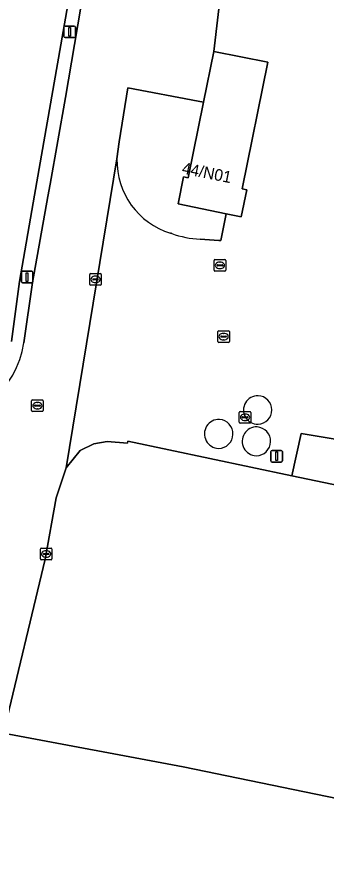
# Model space of a CAD drawing. Extents: x 157692 to 159674, y 381452 to 383291.
# Drawn here: x 158699.7 to 158726.4, y 382852.3 to 382924.5 of the extents above; entities that cross this region are included whole.
import ezdxf

# ---------------------------------------------------------------- set-up
doc = ezdxf.new("R2010")
doc.units = 0
for name, color, linetype in [('IMGEO_Groenvoorziening', 7, 'Continuous'), ('IMGEO_Kademuur', 7, 'Continuous'), ('IMGEO_Kolk', 7, 'Continuous'), ('IMGEO_Lichtmast', 7, 'Continuous'), ('IMGEO_Opslagtank', 7, 'Continuous'), ('IMGEO_Pand', 7, 'Continuous'), ('IMGEO_Pand_nummerreeks', 7, 'Continuous'), ('IMGEO_Parkeervlak_open', 7, 'Continuous'), ('IMGEO_Rijbaan_lokaal_open', 7, 'Continuous'), ('IMGEO_Rioolput', 7, 'Continuous'), ('IMGEO_Terreindeel_open', 7, 'Continuous'), ('IMGEO_Voetpad_open', 7, 'Continuous'), ('IMGEO_Waterloop', 7, 'Continuous')]:
    doc.layers.add(name, color=color, linetype=linetype)

msp = doc.modelspace()

# ---------------------------------------------------------------- linework, layer by layer
at = {"layer": 'IMGEO_Groenvoorziening'}
msp.add_lwpolyline([(158699.231, 382896.451), (158699.925, 382901.64), (158701.226, 382909.076), (158709.153, 382954.397), (158708.165, 382955.781), (158710.342, 382968.089), (158711.711, 382969.025), (158711.872, 382969.135), (158712.191, 382971.258), (158717.061, 382998.629)], dxfattribs=at)
at = {"layer": 'IMGEO_Kademuur'}
msp.add_lwpolyline([(159081.738, 382786.108), (158971.559, 382808.727), (158891.125, 382825.279), (158889.455, 382823.657), (158714.041, 382859.777), (158698.558, 382862.688), (158698.381, 382861.8), (158697.19, 382855.841), (158679.569, 382859.717), (158677.661, 382860.108), (158670.723, 382861.53), (158668.832, 382861.918), (158667.38, 382862.293), (158665.511, 382861.642), (158662.446, 382860.748), (158661.871, 382860.662), (158660.585, 382860.422), (158659.568, 382860.432), (158658.719, 382860.474), (158657.835, 382860.627), (158656.023, 382861.029), (158652.412, 382861.772)], dxfattribs=at)
at = {"layer": 'IMGEO_Kolk'}
for p, q in [((158705.983, 382901.386), (158705.983, 382902.238)), ((158706.058, 382902.312), (158706.91, 382902.312)), ((158706.471, 382902.092), (158706.496, 382902.092)), ((158706.984, 382902.238), (158706.984, 382901.386)), ((158706.242, 382901.806), (158706.242, 382901.818)), ((158706.68, 382901.769), (158706.282, 382901.769)), ((158706.285, 382901.855), (158706.683, 382901.855)), ((158706.494, 382901.532), (158706.469, 382901.532)), ((158706.726, 382901.818), (158706.726, 382901.806)), ((158706.91, 382901.312), (158706.058, 382901.312)), ((158718.881, 382889.498), (158718.881, 382890.35)), ((158718.956, 382890.424), (158719.808, 382890.424)), ((158719.14, 382889.918), (158719.14, 382889.93)), ((158719.578, 382889.881), (158719.18, 382889.881)), ((158719.183, 382889.967), (158719.581, 382889.967)), ((158719.369, 382890.204), (158719.394, 382890.204)), ((158719.624, 382889.93), (158719.624, 382889.918)), ((158719.882, 382890.35), (158719.882, 382889.498)), ((158719.808, 382889.424), (158718.956, 382889.424)), ((158719.392, 382889.644), (158719.367, 382889.644)), ((158701.726, 382877.713), (158701.726, 382878.565)), ((158701.801, 382878.639), (158702.653, 382878.639)), ((158702.214, 382878.419), (158702.239, 382878.419)), ((158702.727, 382878.565), (158702.727, 382877.713)), ((158702.653, 382877.639), (158701.801, 382877.639)), ((158701.985, 382878.133), (158701.985, 382878.145)), ((158702.423, 382878.096), (158702.025, 382878.096)), ((158702.028, 382878.182), (158702.426, 382878.182)), ((158702.237, 382877.859), (158702.212, 382877.859)), ((158702.469, 382878.145), (158702.469, 382878.133))]:
    msp.add_line(p, q, dxfattribs=at)
for points in [[(158705.983, 382901.386), (158705.983, 382902.238)], [(158706.058, 382902.312), (158706.91, 382902.312)], [(158706.984, 382902.238), (158706.984, 382901.386)], [(158706.91, 382901.312), (158706.058, 382901.312)], [(158718.881, 382889.498), (158718.881, 382890.35)], [(158718.956, 382890.424), (158719.808, 382890.424)], [(158719.882, 382890.35), (158719.882, 382889.498)], [(158719.808, 382889.424), (158718.956, 382889.424)], [(158701.726, 382877.713), (158701.726, 382878.565)], [(158701.801, 382878.639), (158702.653, 382878.639)], [(158702.727, 382878.565), (158702.727, 382877.713)], [(158702.653, 382877.639), (158701.801, 382877.639)]]:
    msp.add_lwpolyline(points, dxfattribs=at)
for centre, radius, start, end in [((158706.06, 382902.236), 0.0765, 91.55205, 178.44795), ((158706.06, 382902.236), 0.0765, 91.55205, 178.44795), ((158706.908, 382902.236), 0.0765, 1.55205, 88.44795), ((158706.908, 382902.236), 0.0765, 1.55205, 88.44795), ((158706.06, 382901.388), 0.0765, 181.55205, 268.44795), ((158706.06, 382901.388), 0.0765, 181.55205, 268.44795), ((158706.282, 382901.815), 0.0403, 85.87752, 175.75265), ((158706.279, 382901.805), 0.0366, 178.93798, 274.71019), ((158706.683, 382901.812), 0.043, 264.86636, 352.45326), ((158706.687, 382901.817), 0.0386, 1.73085, 96.63898), ((158706.908, 382901.388), 0.0765, 271.55205, 358.44795), ((158706.908, 382901.388), 0.0765, 271.55205, 358.44795), ((158718.958, 382890.348), 0.0765, 91.55205, 178.44795), ((158718.958, 382890.348), 0.0765, 91.55205, 178.44795), ((158719.18, 382889.927), 0.0403, 85.87752, 175.75265), ((158719.177, 382889.917), 0.0366, 178.93798, 274.71019), ((158719.581, 382889.924), 0.043, 264.86636, 352.45326), ((158719.585, 382889.929), 0.0386, 1.73085, 96.63898), ((158719.806, 382890.348), 0.0765, 1.55205, 88.44795), ((158719.806, 382890.348), 0.0765, 1.55205, 88.44795), ((158718.958, 382889.5), 0.0765, 181.55205, 268.44795), ((158718.958, 382889.5), 0.0765, 181.55205, 268.44795), ((158719.806, 382889.5), 0.0765, 271.55205, 358.44795), ((158719.806, 382889.5), 0.0765, 271.55205, 358.44795), ((158701.803, 382878.563), 0.0765, 91.55205, 178.44795), ((158701.803, 382878.563), 0.0765, 91.55205, 178.44795), ((158702.651, 382878.563), 0.0765, 1.55205, 88.44795), ((158702.651, 382878.563), 0.0765, 1.55205, 88.44795), ((158701.803, 382877.715), 0.0765, 181.55205, 268.44795), ((158701.803, 382877.715), 0.0765, 181.55205, 268.44795), ((158702.025, 382878.142), 0.0403, 85.87752, 175.75265), ((158702.022, 382878.132), 0.0366, 178.93798, 274.71019), ((158702.426, 382878.139), 0.043, 264.86636, 352.45326), ((158702.43, 382878.144), 0.0386, 1.73085, 96.63898), ((158702.651, 382877.715), 0.0765, 271.55205, 358.44795), ((158702.651, 382877.715), 0.0765, 271.55205, 358.44795)]:
    msp.add_arc(centre, radius, start, end, dxfattribs=at)
for centre, major_axis, ratio, start_param, end_param in [((158706.47, 382901.812), (-0.387, 0.002), 0.722429, 4.712389, 7.853982), ((158706.495, 382901.812), (-0.39, 0.002), 0.717154, 1.570796, 4.712389), ((158719.368, 382889.924), (-0.387, 0.002), 0.722429, 4.712389, 7.853982), ((158719.393, 382889.924), (-0.39, 0.002), 0.717154, 1.570796, 4.712389), ((158702.213, 382878.139), (-0.387, 0.002), 0.722429, 4.712389, 7.853982), ((158702.238, 382878.139), (-0.39, 0.002), 0.717154, 1.570796, 4.712389)]:
    msp.add_ellipse(centre, major_axis=major_axis, ratio=ratio, start_param=start_param, end_param=end_param, dxfattribs=at)
at = {"layer": 'IMGEO_Lichtmast'}
for p, q in [((158703.756, 382922.76), (158703.756, 382923.56)), ((158703.756, 382923.56), (158703.756, 382922.76)), ((158703.856, 382923.66), (158704.646, 382923.66)), ((158704.646, 382923.66), (158703.856, 382923.66)), ((158704.746, 382923.56), (158704.746, 382922.76)), ((158704.746, 382922.76), (158704.746, 382923.56)), ((158704.646, 382922.66), (158703.856, 382922.66)), ((158703.856, 382922.66), (158704.646, 382922.66)), ((158700.088, 382901.613), (158700.088, 382902.413)), ((158700.088, 382902.413), (158700.088, 382901.613)), ((158700.188, 382902.513), (158700.978, 382902.513)), ((158700.978, 382902.513), (158700.188, 382902.513)), ((158701.078, 382902.413), (158701.078, 382901.613)), ((158701.078, 382901.613), (158701.078, 382902.413)), ((158700.978, 382901.513), (158700.188, 382901.513)), ((158700.188, 382901.513), (158700.978, 382901.513)), ((158721.606, 382886.16), (158721.606, 382886.96)), ((158721.606, 382886.96), (158721.606, 382886.16)), ((158721.706, 382887.06), (158722.496, 382887.06)), ((158722.496, 382887.06), (158721.706, 382887.06)), ((158722.596, 382886.96), (158722.596, 382886.16)), ((158722.596, 382886.16), (158722.596, 382886.96)), ((158722.496, 382886.06), (158721.706, 382886.06)), ((158721.706, 382886.06), (158722.496, 382886.06))]:
    msp.add_line(p, q, dxfattribs=at)
for points in [[(158704.176, 382923.535), (158704.326, 382923.535), (158704.326, 382922.785), (158704.176, 382922.785), (158704.176, 382923.535)], [(158700.508, 382902.388), (158700.658, 382902.388), (158700.658, 382901.638), (158700.508, 382901.638), (158700.508, 382902.388)], [(158722.026, 382886.935), (158722.176, 382886.935), (158722.176, 382886.185), (158722.026, 382886.185), (158722.026, 382886.935)]]:
    msp.add_lwpolyline(points, dxfattribs=at)
for centre, start, end in [((158703.856, 382923.56), 90, 180), ((158703.856, 382923.56), 90, 180), ((158704.646, 382923.56), 0, 90), ((158704.646, 382923.56), 360, 90), ((158703.856, 382922.76), 180, 270), ((158703.856, 382922.76), 180, 270), ((158704.646, 382922.76), 270, 0), ((158704.646, 382922.76), 270, 0), ((158700.188, 382902.413), 90, 180), ((158700.188, 382902.413), 90, 180), ((158700.978, 382902.413), 0, 90), ((158700.978, 382902.413), 360, 90), ((158700.188, 382901.613), 180, 270), ((158700.188, 382901.613), 180, 270), ((158700.978, 382901.613), 270, 0), ((158700.978, 382901.613), 270, 0), ((158721.706, 382886.96), 90, 180), ((158721.706, 382886.96), 90, 180), ((158722.496, 382886.96), 0, 90), ((158722.496, 382886.96), 360, 90), ((158721.706, 382886.16), 180, 270), ((158721.706, 382886.16), 180, 270), ((158722.496, 382886.16), 270, 0), ((158722.496, 382886.16), 270, 0)]:
    msp.add_arc(centre, 0.1, start, end, dxfattribs=at)
at = {"layer": 'IMGEO_Opslagtank'}
for centre, radius, start, end in [((158720.474, 382890.557), 1.227, 88.39359, 271.27941), ((158720.461, 382890.557), 1.227, 271.8559, 87.8171), ((158717.131, 382888.491), 1.252, 87.79707, 268.35871), ((158717.087, 382888.492), 1.253, 270.36967, 85.78611), ((158720.377, 382887.851), 1.245, 87.74434, 268.34228), ((158720.339, 382887.853), 1.246, 270.10631, 85.98031)]:
    msp.add_arc(centre, radius, start, end, dxfattribs=at)
at = {"layer": 'IMGEO_Pand'}
msp.add_lwpolyline([(158714.072, 382910.651), (158713.599, 382908.316), (158717.756, 382907.474), (158719.059, 382907.21), (158719.532, 382909.546), (158719.129, 382909.628), (158721.339, 382920.539), (158716.697, 382921.477), (158715.808, 382917.088), (158714.486, 382910.567)], close=True, dxfattribs=at)
at = {"layer": 'IMGEO_Parkeervlak_open'}
for points in [[(158715.495, 382905.28), (158717.117, 382905.176), (158717.291, 382905.177), (158717.756, 382907.474), (158713.599, 382908.316), (158714.072, 382910.651), (158714.486, 382910.567), (158715.808, 382917.088), (158715.34, 382917.176), (158709.263, 382918.322), (158708.537, 382913.682), (158708.334, 382912.203)], [(158712.959, 382905.804), (158713.009, 382905.786), (158713.059, 382905.767)]]:
    msp.add_lwpolyline(points, dxfattribs=at)
for centre, radius, start, end in [((158714.873, 382912.058), 6.541, 178.73243, 252.98405), ((158715.925, 382913.765), 8.496, 250.28745, 267.10173)]:
    msp.add_arc(centre, radius, start, end, dxfattribs=at)
at = {"layer": 'IMGEO_Rijbaan_lokaal_open'}
for points in [[(158705.732, 382928.358), (158703.891, 382917.486), (158702.567, 382910.031), (158702.377, 382908.964), (158701.046, 382901.551), (158700.305, 382896.355)], [(158857.145, 382879.141), (158847.755, 382881.049), (158797.872, 382891.188), (158755.153, 382899.87), (158752.608, 382900.395), (158743.305, 382902.315), (158741.814, 382902.631), (158733.943, 382904.313), (158734.786, 382908.741), (158728.95, 382909.854), (158731.066, 382920.541), (158727.145, 382921.335), (158727.94, 382925.256), (158717.373, 382927.397), (158716.697, 382921.477), (158721.339, 382920.539), (158719.129, 382909.628), (158719.532, 382909.546), (158719.059, 382907.21), (158717.756, 382907.474), (158717.291, 382905.177), (158717.117, 382905.176), (158715.495, 382905.28)], [(158716.697, 382921.477), (158717.373, 382927.397)], [(158669.071, 382864.377), (158669.326, 382864.324), (158671.231, 382863.929), (158678.148, 382862.497), (158680.056, 382862.102), (158679.569, 382859.717), (158697.19, 382855.841), (158698.381, 382861.8), (158698.558, 382862.688), (158702.147, 382877.688), (158703.076, 382882.977), (158703.956, 382885.567), (158708.334, 382912.203), (158708.537, 382913.682), (158709.263, 382918.322), (158715.34, 382917.176), (158715.808, 382917.088), (158716.697, 382921.477)], [(158708.334, 382912.203), (158703.956, 382885.567), (158705.165, 382887.048), (158706.34, 382887.637), (158707.478, 382887.837), (158709.234, 382887.681), (158709.264, 382887.851), (158723.418, 382884.888), (158724.218, 382888.539), (158738.512, 382886.144), (158739.954, 382885.903), (158740.174, 382885.866), (158740.734, 382881.247), (158748.292, 382879.626), (158750.833, 382879.081), (158751.481, 382878.942)], [(158713.059, 382905.767), (158713.009, 382905.786), (158712.959, 382905.804)]]:
    msp.add_lwpolyline(points, dxfattribs=at)
msp.add_lwpolyline([(158738.512, 382886.144), (158724.218, 382888.539), (158723.418, 382884.888), (158731.702, 382883.154), (158731.79, 382883.634), (158737.842, 382882.522)], close=True, dxfattribs=at)
for centre, radius, start, end in [((158714.873, 382912.058), 6.541, 178.73243, 252.98405), ((158715.925, 382913.765), 8.496, 250.28745, 267.10173), ((158692.667, 382897.438), 7.714, 265.20833, 351.92882), ((158720.474, 382890.557), 1.227, 88.39359, 271.27941), ((158720.461, 382890.557), 1.227, 271.8559, 87.8171), ((158717.131, 382888.491), 1.252, 87.79707, 268.35871), ((158717.087, 382888.492), 1.253, 270.36967, 85.78611), ((158720.377, 382887.851), 1.245, 87.74434, 268.34228), ((158720.339, 382887.853), 1.246, 270.10631, 85.98031)]:
    msp.add_arc(centre, radius, start, end, dxfattribs=at)
at = {"layer": 'IMGEO_Rioolput'}
for p, q in [((158716.783, 382903.524), (158717.635, 382903.524)), ((158716.708, 382902.598), (158716.708, 382903.45)), ((158716.967, 382903.018), (158716.967, 382903.03)), ((158717.405, 382902.981), (158717.007, 382902.981)), ((158717.01, 382903.067), (158717.408, 382903.067)), ((158717.196, 382903.304), (158717.221, 382903.304)), ((158717.451, 382903.03), (158717.451, 382903.018)), ((158717.709, 382903.45), (158717.709, 382902.598)), ((158717.635, 382902.524), (158716.783, 382902.524)), ((158717.219, 382902.744), (158717.194, 382902.744)), ((158717.033, 382896.456), (158717.033, 382897.308)), ((158717.108, 382897.382), (158717.96, 382897.382)), ((158717.521, 382897.162), (158717.546, 382897.162)), ((158718.034, 382897.308), (158718.034, 382896.456)), ((158717.96, 382896.382), (158717.108, 382896.382)), ((158717.292, 382896.876), (158717.292, 382896.888)), ((158717.73, 382896.839), (158717.332, 382896.839)), ((158717.335, 382896.925), (158717.733, 382896.925)), ((158717.544, 382896.602), (158717.519, 382896.602)), ((158717.776, 382896.888), (158717.776, 382896.876)), ((158700.973, 382890.497), (158700.973, 382891.349)), ((158701.048, 382891.423), (158701.9, 382891.423)), ((158701.974, 382891.349), (158701.974, 382890.497)), ((158701.232, 382890.917), (158701.232, 382890.929)), ((158701.67, 382890.88), (158701.272, 382890.88)), ((158701.275, 382890.966), (158701.673, 382890.966)), ((158701.484, 382890.643), (158701.459, 382890.643)), ((158701.461, 382891.203), (158701.486, 382891.203)), ((158701.716, 382890.929), (158701.716, 382890.917)), ((158701.9, 382890.423), (158701.048, 382890.423))]:
    msp.add_line(p, q, dxfattribs=at)
for points in [[(158716.783, 382903.524), (158717.635, 382903.524)], [(158716.708, 382902.598), (158716.708, 382903.45)], [(158717.709, 382903.45), (158717.709, 382902.598)], [(158717.635, 382902.524), (158716.783, 382902.524)], [(158717.033, 382896.456), (158717.033, 382897.308)], [(158717.108, 382897.382), (158717.96, 382897.382)], [(158718.034, 382897.308), (158718.034, 382896.456)], [(158717.96, 382896.382), (158717.108, 382896.382)], [(158700.973, 382890.497), (158700.973, 382891.349)], [(158701.048, 382891.423), (158701.9, 382891.423)], [(158701.974, 382891.349), (158701.974, 382890.497)], [(158701.9, 382890.423), (158701.048, 382890.423)]]:
    msp.add_lwpolyline(points, dxfattribs=at)
for centre, radius, start, end in [((158716.785, 382903.448), 0.0765, 91.55205, 178.44795), ((158716.785, 382903.448), 0.0765, 91.55205, 178.44795), ((158717.633, 382903.448), 0.0765, 1.55205, 88.44795), ((158717.633, 382903.448), 0.0765, 1.55205, 88.44795), ((158717.007, 382903.027), 0.0403, 85.87752, 175.75265), ((158717.004, 382903.017), 0.0366, 178.93798, 274.71019), ((158717.408, 382903.024), 0.043, 264.86636, 352.45326), ((158717.412, 382903.029), 0.0386, 1.73085, 96.63898), ((158716.785, 382902.6), 0.0765, 181.55205, 268.44795), ((158716.785, 382902.6), 0.0765, 181.55205, 268.44795), ((158717.633, 382902.6), 0.0765, 271.55205, 358.44795), ((158717.633, 382902.6), 0.0765, 271.55205, 358.44795), ((158717.11, 382897.306), 0.0765, 91.55205, 178.44795), ((158717.11, 382897.306), 0.0765, 91.55205, 178.44795), ((158717.958, 382897.306), 0.0765, 1.55205, 88.44795), ((158717.958, 382897.306), 0.0765, 1.55205, 88.44795), ((158717.11, 382896.458), 0.0765, 181.55205, 268.44795), ((158717.11, 382896.458), 0.0765, 181.55205, 268.44795), ((158717.332, 382896.885), 0.0403, 85.87752, 175.75265), ((158717.329, 382896.875), 0.0366, 178.93798, 274.71019), ((158717.733, 382896.882), 0.043, 264.86636, 352.45326), ((158717.737, 382896.887), 0.0386, 1.73085, 96.63898), ((158717.958, 382896.458), 0.0765, 271.55205, 358.44795), ((158717.958, 382896.458), 0.0765, 271.55205, 358.44795), ((158701.05, 382891.347), 0.0765, 91.55205, 178.44795), ((158701.05, 382891.347), 0.0765, 91.55205, 178.44795), ((158701.898, 382891.347), 0.0765, 1.55205, 88.44795), ((158701.898, 382891.347), 0.0765, 1.55205, 88.44795), ((158701.272, 382890.926), 0.0403, 85.87752, 175.75265), ((158701.269, 382890.916), 0.0366, 178.93798, 274.71019), ((158701.673, 382890.923), 0.043, 264.86636, 352.45326), ((158701.677, 382890.928), 0.0386, 1.73085, 96.63898), ((158701.05, 382890.499), 0.0765, 181.55205, 268.44795), ((158701.05, 382890.499), 0.0765, 181.55205, 268.44795), ((158701.898, 382890.499), 0.0765, 271.55205, 358.44795), ((158701.898, 382890.499), 0.0765, 271.55205, 358.44795)]:
    msp.add_arc(centre, radius, start, end, dxfattribs=at)
for centre, major_axis, ratio, start_param, end_param in [((158717.195, 382903.024), (-0.387, 0.002), 0.722429, 4.712389, 7.853982), ((158717.22, 382903.024), (-0.39, 0.002), 0.717154, 1.570796, 4.712389), ((158717.52, 382896.882), (-0.387, 0.002), 0.722429, 4.712389, 7.853982), ((158717.545, 382896.882), (-0.39, 0.002), 0.717154, 1.570796, 4.712389), ((158701.46, 382890.923), (-0.387, 0.002), 0.722429, 4.712389, 7.853982), ((158701.485, 382890.923), (-0.39, 0.002), 0.717154, 1.570796, 4.712389)]:
    msp.add_ellipse(centre, major_axis=major_axis, ratio=ratio, start_param=start_param, end_param=end_param, dxfattribs=at)
at = {"layer": 'IMGEO_Terreindeel_open'}
msp.add_lwpolyline([(158739.331, 382881.548), (158739.076, 382881.603), (158737.726, 382881.893), (158737.315, 382879.656), (158733.821, 382880.298), (158733.162, 382876.71), (158730.605, 382877.18), (158731.702, 382883.154), (158723.418, 382884.888), (158709.264, 382887.851), (158709.234, 382887.681), (158707.478, 382887.837), (158706.34, 382887.637), (158705.165, 382887.048), (158703.956, 382885.567), (158703.076, 382882.977), (158702.147, 382877.688), (158698.558, 382862.688), (158714.041, 382859.777), (158889.455, 382823.657)], dxfattribs=at)
at = {"layer": 'IMGEO_Voetpad_open'}
for points in [[(158703.891, 382917.486), (158705.732, 382928.358), (158707.397, 382938.009), (158709.203, 382948.04), (158710.101, 382953.069), (158709.153, 382954.397), (158701.226, 382909.076), (158699.925, 382901.64), (158699.231, 382896.451)], [(158700.305, 382896.355), (158701.046, 382901.551), (158702.377, 382908.964), (158702.567, 382910.031), (158703.891, 382917.486)]]:
    msp.add_lwpolyline(points, dxfattribs=at)
msp.add_arc((158692.667, 382897.438), 7.714, 265.20833, 351.92882, dxfattribs=at)
at = {"layer": 'IMGEO_Waterloop'}
msp.add_lwpolyline([(158889.455, 382823.657), (158714.041, 382859.777), (158698.558, 382862.688), (158698.381, 382861.8), (158697.19, 382855.841), (158679.569, 382859.717), (158677.661, 382860.108), (158670.723, 382861.53), (158668.832, 382861.918), (158667.38, 382862.293), (158665.511, 382861.642), (158662.446, 382860.748), (158661.871, 382860.662), (158660.585, 382860.422), (158659.568, 382860.432), (158658.719, 382860.474), (158657.835, 382860.627), (158656.023, 382861.029), (158652.412, 382861.772), (158644.053, 382863.482), (158632.171, 382865.985), (158617.329, 382869.014), (158600.144, 382872.622)], dxfattribs=at)

# ---------------------------------------------------------------- texts
at = {"layer": 'IMGEO_Pand_nummerreeks'}
msp.add_text('44/N01', height=1, rotation=348.69007, dxfattribs=at).set_placement((158713.877, 382910.954))

doc.saveas('drawing.dxf')
